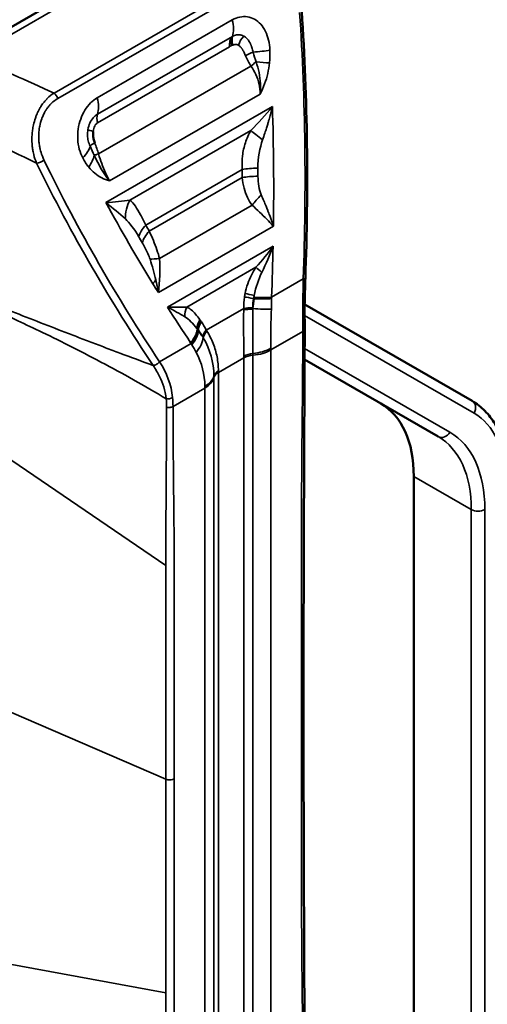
# Model space of a CAD drawing. Header units: millimetres. Extents: x 0 to 14369, y -869 to 2970.
# Tile 725 of 787: x 3824 to 3839, y 1809 to 1840. Entities that reach past the tile are written whole.
import ezdxf

# ---------------------------------------------------------------- set-up
doc = ezdxf.new("R2010")
doc.units = ezdxf.units.MM
doc.header["$LTSCALE"] = 10
doc.layers.add('Sichtbar (ISO)', color=7, linetype='Continuous', lineweight=50)
doc.layers.add('Sichtbar schmal (ISO)', color=7, linetype='Continuous', lineweight=35)

msp = doc.modelspace()

# ---------------------------------------------------------------- linework, layer by layer
at = {"layer": 'Sichtbar (ISO)'}
for p, q in [((3830.24, 1843.358), (3822.694, 1839.001)), ((3832.002, 1838.265), (3832.002, 1838.267)), ((3832.002, 1838.265), (3832.002, 1838.267)), ((3832.002, 1836.919), (3832.002, 1836.919)), ((3832.002, 1836.919), (3832.002, 1836.919)), ((3826.699, 1836.085), (3826.699, 1836.085)), ((3826.699, 1836.085), (3826.699, 1836.085)), ((3832.002, 1834.048), (3832.002, 1834.048)), ((3832.002, 1834.048), (3832.002, 1834.048)), ((3832.123, 1832.608), (3832.123, 1832.608)), ((3832.123, 1832.608), (3832.123, 1832.608)), ((3828.787, 1831.705), (3828.787, 1831.705)), ((3828.787, 1831.705), (3828.787, 1831.705)), ((3828.842, 1831.737), (3828.843, 1831.737)), ((3828.842, 1831.737), (3828.843, 1831.737)), ((3838.657, 1828.127), (3833.407, 1831.159)), ((3833.407, 1831.159), (3838.657, 1828.127)), ((3832.346, 1830.039), (3832.347, 1830.038)), ((3832.347, 1830.038), (3832.346, 1830.039)), ((3826.675, 1829.531), (3826.675, 1829.531)), ((3826.675, 1829.531), (3826.675, 1829.531)), ((3833.404, 1829.428), (3837.596, 1827.007)), ((3837.596, 1827.007), (3833.404, 1829.428)), ((3836.829, 1825.76), (3836.829, 1801.061)), ((3836.829, 1801.061), (3836.829, 1825.76))]:
    msp.add_line(p, q, dxfattribs=at)
msp.add_ellipse((3833.293, 1823.718), major_axis=(2.5, 4.33), ratio=0.57735, start_param=5.497787, end_param=6.283185, dxfattribs=at)
msp.add_ellipse((3833.293, 1823.718), major_axis=(2.5, 4.33), ratio=0.57735, start_param=5.497787, end_param=6.283185, dxfattribs=at)
for points in [[(3833.314, 1840.36), (3833.502, 1837.599), (3833.525, 1834.79), (3833.429, 1831.98)], [(3833.407, 1830.667), (3833.408, 1830.572), (3833.409, 1830.479), (3833.409, 1830.388)], [(3833.409, 1830.388), (3833.39, 1826.471), (3833.371, 1822.556), (3833.371, 1818.651)], [(3833.409, 1830.388), (3833.409, 1830.388), (3833.409, 1830.388), (3833.409, 1830.388)], [(3833.371, 1818.651), (3833.371, 1814.747), (3833.39, 1810.854), (3833.409, 1806.96)]]:
    msp.add_open_spline(points, degree=3, dxfattribs=at)
for points, knots in [([(3826.823, 1836.232), (3826.807, 1836.275), (3826.795, 1836.317), (3826.787, 1836.358), (3826.784, 1836.376), (3826.781, 1836.394), (3826.778, 1836.412), (3826.775, 1836.435), (3826.773, 1836.457), (3826.772, 1836.479), (3826.771, 1836.518), (3826.772, 1836.556), (3826.776, 1836.593)], [0, 0, 0, 0, 0.3333333, 0.3333333, 0.3333333, 0.479087, 0.479087, 0.479087, 0.6666667, 0.6666667, 0.6666667, 0.9999519, 0.9999519, 0.9999519, 0.9999519]), ([(3833.429, 1831.98), (3833.422, 1831.754), (3833.414, 1831.53), (3833.404, 1831.089), (3833.403, 1830.869), (3833.407, 1830.667)], [0, 0, 0, 0, 0.0682205, 0.0682205, 0.139307, 0.139307, 0.139307, 0.139307]), ([(3838.657, 1828.127), (3838.804, 1828.043), (3838.939, 1827.938), (3839.18, 1827.694), (3839.286, 1827.555), (3839.467, 1827.249), (3839.542, 1827.082), (3839.662, 1826.725), (3839.707, 1826.535), (3839.766, 1826.138), (3839.78, 1825.93), (3839.78, 1825.716)], [5.4977871, 5.4977871, 5.4977871, 5.4977871, 5.6548668, 5.6548668, 5.8119464, 5.8119464, 5.969026, 5.969026, 6.1261057, 6.1261057, 6.2831853, 6.2831853, 6.2831853, 6.2831853]), ([(3838.657, 1828.127), (3838.804, 1828.043), (3838.939, 1827.938), (3839.18, 1827.694), (3839.286, 1827.555), (3839.467, 1827.249), (3839.542, 1827.082), (3839.662, 1826.725), (3839.707, 1826.535), (3839.766, 1826.138), (3839.78, 1825.93), (3839.78, 1825.716)], [5.4977871, 5.4977871, 5.4977871, 5.4977871, 5.6548668, 5.6548668, 5.8119464, 5.8119464, 5.969026, 5.969026, 6.1261057, 6.1261057, 6.2831853, 6.2831853, 6.2831853, 6.2831853])]:
    msp.add_open_spline(points, degree=3, knots=knots, dxfattribs=at)
at = {"layer": 'Sichtbar schmal (ISO)'}
for p, q in [((3822.994, 1838.943), (3830.54, 1843.3)), ((3831.959, 1841.499), (3825.547, 1837.797)), ((3825.661, 1837.623), (3832.072, 1841.325)), ((3831.137, 1840.094), (3826.903, 1837.649)), ((3831.141, 1839.575), (3826.907, 1837.131)), ((3831.147, 1839.579), (3831.141, 1839.575)), ((3831.044, 1839.25), (3826.911, 1836.864)), ((3831.722, 1838.644), (3826.944, 1835.885)), ((3831.914, 1838.673), (3831.914, 1838.673)), ((3831.914, 1838.673), (3831.914, 1838.673)), ((3827.289, 1835.036), (3832.009, 1837.761)), ((3832.395, 1837.369), (3827.175, 1834.356)), ((3831.914, 1836.825), (3831.914, 1836.825)), ((3831.914, 1836.825), (3831.914, 1836.825)), ((3827.927, 1834.434), (3831.718, 1836.622)), ((3828.421, 1833.649), (3831.448, 1835.397)), ((3831.45, 1835.144), (3828.532, 1833.46)), ((3831.758, 1834.274), (3828.856, 1832.598)), ((3831.914, 1834.131), (3831.914, 1834.131)), ((3831.914, 1834.131), (3831.914, 1834.131)), ((3828.819, 1831.529), (3832.427, 1833.612)), ((3828.451, 1832.837), (3828.451, 1832.837)), ((3828.451, 1832.837), (3828.451, 1832.837)), ((3832.416, 1832.991), (3829.102, 1831.078)), ((3828.601, 1832.434), (3828.601, 1832.434)), ((3828.601, 1832.434), (3828.601, 1832.434)), ((3829.714, 1831.075), (3831.88, 1832.325)), ((3828.852, 1831.844), (3828.851, 1831.843)), ((3828.851, 1831.843), (3828.852, 1831.844)), ((3833.363, 1831.96), (3832.371, 1831.386)), ((3828.767, 1831.795), (3828.767, 1831.795)), ((3828.767, 1831.795), (3828.767, 1831.795)), ((3831.821, 1831.336), (3831.802, 1831.345)), ((3831.825, 1831.439), (3831.822, 1831.373)), ((3830.321, 1830.355), (3831.496, 1831.033)), ((3831.495, 1830.99), (3831.495, 1831.006)), ((3838.719, 1827.745), (3833.405, 1830.813)), ((3833.405, 1830.813), (3838.719, 1827.745)), ((3830.041, 1830.384), (3830.059, 1830.355)), ((3830.077, 1830.328), (3830.074, 1830.347)), ((3830.334, 1830.336), (3830.341, 1830.324)), ((3832.347, 1830.385), (3832.347, 1830.384)), ((3832.347, 1830.384), (3832.347, 1830.385)), ((3832.349, 1829.729), (3833.35, 1830.307)), ((3829.847, 1829.929), (3828.855, 1829.357)), ((3829.847, 1829.929), (3829.83, 1829.955)), ((3832.349, 1806.3), (3832.349, 1829.729)), ((3833.406, 1829.773), (3837.959, 1827.145)), ((3837.959, 1827.145), (3833.406, 1829.773)), ((3830.702, 1829.023), (3831.5, 1829.484)), ((3831.5, 1829.484), (3831.5, 1806.055)), ((3831.783, 1806.136), (3831.783, 1829.565)), ((3830.561, 1828.86), (3830.561, 1805.431)), ((3830.702, 1805.594), (3830.702, 1829.023)), ((3829.277, 1827.955), (3830.278, 1828.533)), ((3830.278, 1828.533), (3830.278, 1805.104)), ((3823.996, 1826.41), (3829.053, 1822.963)), ((3836.829, 1825.76), (3838.632, 1824.719)), ((3838.632, 1824.719), (3836.829, 1825.76)), ((3838.632, 1824.719), (3838.632, 1800.02)), ((3838.632, 1800.02), (3838.632, 1824.719)), ((3839.056, 1800.02), (3839.056, 1824.719)), ((3839.056, 1824.719), (3839.056, 1800.02)), ((3823.535, 1818.641), (3829.053, 1816.252)), ((3823.996, 1810.473), (3829.053, 1809.541))]:
    msp.add_line(p, q, dxfattribs=at)
for centre, major_axis, ratio, start_param, end_param in [((3830.468, 1840.214), (0.5, -0.866), 0.57735, 0.473838, 1.116979), ((3831.658, 1839.262), (-0.212, -0.453), 0.638876, 4.24929, 4.926404), ((3831.446, 1839.237), (0.25, -0.433), 0.57735, 3.732069, 4.279728), ((3831.131, 1839.282), (0.0663, 0.0311), 0.175017, 1.20853, 1.746408), ((3831.86, 1838.993), (0.462, 0.19), 0.222457, 1.634162, 2.198244), ((3832.004, 1838.728), (0.413, 0.283), 0.216522, 1.722308, 2.165018), ((3831.636, 1838.865), (-0.994, 0.105), 0.067269, 1.827293, 2.315163), ((3825.527, 1837.647), (-0.1, 0.173), 0.57735, 4.258572, 5.355878), ((3826.234, 1837.77), (-0.5, 0.866), 0.57735, 3.61543, 4.258572), ((3827.244, 1836.811), (-0.25, 0.433), 0.57735, 0.47384, 1.133082), ((3827.093, 1836.569), (-0.493, 0.083), 0.074775, 0.20466, 0.884688), ((3832.424, 1836.167), (-0.816, 0.578), 0.066891, 0.575226, 1.194385), ((3827.128, 1836.261), (-0.469, -0.173), 0.195819, 5.347805, 5.911884), ((3825.318, 1833.684), (0.721, -4.967), 0.416069, 1.968561, 2.04793), ((3825.78, 1835.878), (0.878, 0.479), 0.501764, 5.270271, 5.859271), ((3827.225, 1835.969), (-0.479, -0.144), 0.001417, 5.340856, 5.783564), ((3825.097, 1835.718), (0.18, 0.087), 0.477937, 3.914093, 5.294257), ((3825.964, 1835.591), (0.774, 0.633), 0.575549, 5.169381, 5.657251), ((3832.117, 1835.277), (-1, -0.008), 0.168646, 4.888566, 5.443377), ((3784.281, 1827.877), (11.224, 62.434), 0.733818, 4.959215, 4.96326), ((3784.381, 1827.859), (-11.317, -62.952), 0.733818, 1.817622, 1.821668), ((3832.118, 1835.024), (-1, -0.005), 0.165983, 4.889078, 5.443888), ((3828.633, 1833.979), (0.322, 0.947), 0.832262, 1.366045, 1.985207), ((3832.321, 1834.442), (-0.736, -0.676), 0.302836, 4.812715, 5.269501), ((3829.089, 1833.529), (0.864, 0.503), 0.514405, 2.114583, 2.669394), ((3829.2, 1833.339), (0.862, 0.507), 0.516196, 2.1125, 2.667311), ((3866.849, 1875.548), (-11.229, -62.435), 0.733872, 5.571514, 5.57556), ((3866.949, 1875.53), (11.322, 62.954), 0.733872, 2.429922, 2.433967), ((3829.065, 1832.678), (0.61, 0.077), 0.091787, 3.713275, 4.351119), ((3835.662, 1835.63), (2.65, 4.59), 0.57735, 2.598773, 2.598801), ((3835.662, 1835.63), (-2.65, -4.59), 0.57735, 5.740366, 5.740394), ((3832.233, 1832.097), (-0.403, 0.296), 0.093631, 0.576634, 1.210406), ((3831.862, 1831.279), (-0.489, 0.104), 0.106008, 4.857943, 5.518303), ((3831.884, 1831.372), (-0.484, 0.126), 0.100115, 4.862441, 5.539689), ((3831.701, 1831.468), (-0.999, 0.05), 0.127643, 1.697654, 2.313165), ((3831.703, 1831.506), (-0.999, 0.036), 0.129653, 1.695735, 2.308377), ((3756.458, 1853.846), (-73.987, 23.821), 0.037653, 3.301247, 3.344897), ((3830.067, 1830.847), (0.135, 0.482), 0.82826, 1.319921, 1.953609), ((3831.83, 1830.926), (-0.5, -0.001), 0.173352, 4.812698, 5.446897), ((3831.83, 1830.973), (0.5, 0.003), 0.167172, 1.67381, 2.302216), ((3830.47, 1830.553), (0.378, 0.327), 0.691016, 1.940548, 2.617465), ((3830.514, 1830.5), (0.387, 0.317), 0.662857, 1.974535, 2.634899), ((3834.602, 1834.511), (-2.35, -4.071), 0.57735, 6.052782, 6.052786), ((3834.6, 1834.509), (-2.349, -4.069), 0.57735, 6.052782, 6.052786), ((3833.207, 1830.663), (0.2, 0.004), 0.515334, 5.485765, 6.283185), ((3829.179, 1830.049), (0.833, 0.554), 0.539516, 5.224761, 5.837401), ((3829.197, 1830.022), (0.828, 0.56), 0.550007, 5.217553, 5.833059), ((3830.081, 1829.373), (0.324, -1.159), 0.341033, 2.204078, 2.46743), ((3830.656, 1830.295), (-0.431, -0.253), 0.515543, 5.254699, 5.886717), ((3830.676, 1830.26), (0.433, 0.25), 0.520714, 2.113807, 2.748005), ((3831.641, 1830.182), (-1, -0.011), 0.569872, 1.7064, 2.349901), ((3831.642, 1830.137), (1, 0), 0.57735, 4.854286, 5.497788), ((3828.601, 1831.892), (-2.65, 4.59), 0.57735, 3.926991, 3.939765), ((3823.288, 1827.978), (2.35, 4.07), 0.57735, 5.41436, 5.414381), ((3823.288, 1827.978), (-2.35, -4.07), 0.57735, 2.272768, 2.272789), ((3831.853, 1829.337), (-0.5, -0.005), 0.569911, 4.847982, 5.491485), ((3831.854, 1829.28), (0.5, 0), 0.57735, 1.712693, 2.356194), ((3827.965, 1831.525), (2.5, -4.33), 0.57735, 0.785398, 0.798179), ((3831.066, 1830.003), (-0.189, 1.909), 0.362297, 4.445319, 4.473942), ((3827.167, 1831.064), (-2.5, 4.33), 0.57735, 3.926991, 3.939688), ((3829.571, 1828.942), (1, 0), 0.57735, 5.497787, 6.141288), ((3831.056, 1828.819), (-0.5, 0), 0.57735, 5.497788, 6.141288), ((3829.72, 1829.611), (-0.34, 2.136), 0.360255, 4.296096, 4.322532), ((3826.53, 1830.697), (2.65, -4.59), 0.57735, 0.785398, 0.798157), ((3829.122, 1828.305), (0.199, 0.018), 0.561975, 4.379917, 5.448083), ((3824.867, 1828.663), (3.915, -1.987), 0.780445, 0.373084, 0.447732), ((3838.507, 1827.867), (0.15, 0.26), 0.816497, 4.712389, 6.283185), ((3838.507, 1827.867), (0.15, 0.26), 0.816497, 4.712389, 6.283185), ((3836.369, 1823.675), (2.35, 4.07), 0.57735, 5.497787, 6.283185), ((3836.369, 1823.675), (2.35, 4.07), 0.57735, 5.497787, 6.283185), ((3837.746, 1827.267), (-0.15, -0.26), 0.816497, 0, 1.570796), ((3837.746, 1827.267), (-0.15, -0.26), 0.816497, 0, 1.570796), ((3835.096, 1822.677), (2.5, 4.33), 0.57735, 5.497787, 6.283185), ((3835.096, 1822.677), (2.5, 4.33), 0.57735, 5.497787, 6.283185), ((3835.309, 1822.555), (2.65, 4.59), 0.57735, 5.497787, 6.283185), ((3835.309, 1822.555), (2.65, 4.59), 0.57735, 5.497787, 6.283185), ((3838.844, 1824.841), (0.3, 0), 0.57735, 3.926991, 5.497787), ((3838.844, 1824.841), (-0.3, 0), 0.57735, 0.785398, 2.356194)]:
    msp.add_ellipse(centre, major_axis=major_axis, ratio=ratio, start_param=start_param, end_param=end_param, dxfattribs=at)
for points, knots in [([(3831.137, 1840.094), (3831.215, 1840.139), (3831.293, 1840.168), (3831.373, 1840.184), (3831.453, 1840.2), (3831.534, 1840.202), (3831.611, 1840.19), (3831.689, 1840.177), (3831.764, 1840.152), (3831.834, 1840.112), (3831.905, 1840.073), (3831.97, 1840.019), (3832.028, 1839.955), (3832.085, 1839.89), (3832.136, 1839.814), (3832.177, 1839.73), (3832.218, 1839.645), (3832.251, 1839.551), (3832.274, 1839.453), (3832.297, 1839.355), (3832.311, 1839.253), (3832.314, 1839.144)], [0, 0, 0, 0, 0.142857, 0.142857, 0.142857, 0.285714, 0.285714, 0.285714, 0.428571, 0.428571, 0.428571, 0.571429, 0.571429, 0.571429, 0.714286, 0.714286, 0.714286, 0.857143, 0.857143, 0.857143, 1, 1, 1, 1]), ([(3831.099, 1839.517), (3831.103, 1839.523), (3831.107, 1839.53), (3831.111, 1839.536), (3831.116, 1839.542), (3831.12, 1839.549), (3831.125, 1839.555), (3831.13, 1839.562), (3831.136, 1839.569), (3831.141, 1839.575)], [0, 0, 0, 0, 0.3333333, 0.3333333, 0.3333333, 0.6666667, 0.6666667, 0.6666667, 0.9999998, 0.9999998, 0.9999998, 0.9999998]), ([(3831.147, 1839.579), (3831.143, 1839.567), (3831.14, 1839.554), (3831.137, 1839.541), (3831.136, 1839.536), (3831.135, 1839.531), (3831.134, 1839.526), (3831.131, 1839.508), (3831.129, 1839.489), (3831.129, 1839.469), (3831.128, 1839.453), (3831.129, 1839.437), (3831.13, 1839.421), (3831.13, 1839.411), (3831.132, 1839.401), (3831.133, 1839.39), (3831.137, 1839.364), (3831.143, 1839.337), (3831.148, 1839.31), (3831.149, 1839.308), (3831.149, 1839.306), (3831.15, 1839.304)], [0, 0, 0, 0, 0.1561522, 0.1561522, 0.1561522, 0.2165182, 0.2165182, 0.2165182, 0.4302938, 0.4302938, 0.4302938, 0.5974754, 0.5974754, 0.5974754, 0.7044354, 0.7044354, 0.7044354, 0.978577, 0.978577, 0.978577, 0.9999999, 0.9999999, 0.9999999, 0.9999999]), ([(3831.789, 1839.083), (3831.784, 1839.109), (3831.779, 1839.133), (3831.774, 1839.156), (3831.767, 1839.181), (3831.761, 1839.204), (3831.753, 1839.227), (3831.745, 1839.251), (3831.736, 1839.274), (3831.727, 1839.296), (3831.726, 1839.298), (3831.725, 1839.301), (3831.723, 1839.304), (3831.72, 1839.313), (3831.716, 1839.321), (3831.712, 1839.329), (3831.707, 1839.34), (3831.702, 1839.351), (3831.696, 1839.362), (3831.69, 1839.373), (3831.684, 1839.384), (3831.678, 1839.395), (3831.671, 1839.406), (3831.665, 1839.417), (3831.658, 1839.428), (3831.647, 1839.445), (3831.635, 1839.461), (3831.623, 1839.476), (3831.619, 1839.481), (3831.615, 1839.486), (3831.611, 1839.491), (3831.594, 1839.511), (3831.575, 1839.529), (3831.556, 1839.545), (3831.553, 1839.547), (3831.55, 1839.55), (3831.547, 1839.552), (3831.53, 1839.566), (3831.512, 1839.577), (3831.494, 1839.585)], [0, 0, 0, 0, 0.1011416, 0.1011416, 0.1011416, 0.2072582, 0.2072582, 0.2072582, 0.3186577, 0.3186577, 0.3186577, 0.3333333, 0.3333333, 0.3333333, 0.3765986, 0.3765986, 0.3765986, 0.4366156, 0.4366156, 0.4366156, 0.4988497, 0.4988497, 0.4988497, 0.5634222, 0.5634222, 0.5634222, 0.6666667, 0.6666667, 0.6666667, 0.6999103, 0.6999103, 0.6999103, 0.8444229, 0.8444229, 0.8444229, 0.867084, 0.867084, 0.867084, 0.9999999, 0.9999999, 0.9999999, 0.9999999]), ([(3831.044, 1839.25), (3831.045, 1839.285), (3831.047, 1839.318), (3831.05, 1839.349), (3831.053, 1839.379), (3831.056, 1839.407), (3831.064, 1839.435), (3831.072, 1839.463), (3831.084, 1839.49), (3831.099, 1839.517)], [0, 0, 0, 0, 0.3333333, 0.3333333, 0.3333333, 0.6666667, 0.6666667, 0.6666667, 0.9999967, 0.9999967, 0.9999967, 0.9999967]), ([(3831.555, 1838.964), (3831.547, 1838.982), (3831.54, 1838.999), (3831.533, 1839.016), (3831.525, 1839.033), (3831.517, 1839.05), (3831.509, 1839.066), (3831.502, 1839.081), (3831.495, 1839.095), (3831.487, 1839.109), (3831.486, 1839.11), (3831.485, 1839.112), (3831.484, 1839.114), (3831.48, 1839.122), (3831.475, 1839.13), (3831.471, 1839.137), (3831.466, 1839.145), (3831.462, 1839.153), (3831.457, 1839.16), (3831.452, 1839.167), (3831.448, 1839.175), (3831.443, 1839.182), (3831.438, 1839.189), (3831.433, 1839.196), (3831.428, 1839.202), (3831.423, 1839.21), (3831.417, 1839.217), (3831.412, 1839.224), (3831.407, 1839.23), (3831.402, 1839.235), (3831.398, 1839.24), (3831.387, 1839.252), (3831.376, 1839.263), (3831.365, 1839.272), (3831.354, 1839.282), (3831.342, 1839.291), (3831.33, 1839.298)], [0, 0, 0, 0, 0.112253, 0.112253, 0.112253, 0.228456, 0.228456, 0.228456, 0.333333, 0.333333, 0.333333, 0.347657, 0.347657, 0.347657, 0.408196, 0.408196, 0.408196, 0.469536, 0.469536, 0.469536, 0.531842, 0.531842, 0.531842, 0.595302, 0.595302, 0.595302, 0.666667, 0.666667, 0.666667, 0.726436, 0.726436, 0.726436, 0.862209, 0.862209, 0.862209, 1, 1, 1, 1]), ([(3825.547, 1837.797), (3825.473, 1837.751), (3825.401, 1837.692), (3825.332, 1837.624), (3825.327, 1837.618), (3825.321, 1837.612), (3825.316, 1837.607), (3825.288, 1837.577), (3825.26, 1837.546), (3825.234, 1837.514), (3825.203, 1837.475), (3825.173, 1837.434), (3825.145, 1837.39), (3825.135, 1837.374), (3825.125, 1837.358), (3825.115, 1837.342), (3825.098, 1837.314), (3825.082, 1837.284), (3825.066, 1837.254), (3825.042, 1837.207), (3825.019, 1837.158), (3824.999, 1837.107), (3824.985, 1837.075), (3824.973, 1837.043), (3824.962, 1837.01), (3824.938, 1836.941), (3824.917, 1836.87), (3824.901, 1836.797), (3824.889, 1836.743), (3824.879, 1836.689), (3824.871, 1836.634), (3824.864, 1836.581), (3824.858, 1836.527), (3824.855, 1836.474), (3824.852, 1836.42), (3824.851, 1836.366), (3824.851, 1836.316), (3824.851, 1836.297), (3824.852, 1836.279), (3824.853, 1836.26), (3824.854, 1836.226), (3824.856, 1836.193), (3824.859, 1836.161), (3824.863, 1836.11), (3824.87, 1836.061), (3824.879, 1836.009), (3824.882, 1835.99), (3824.886, 1835.97), (3824.89, 1835.949), (3824.895, 1835.922), (3824.902, 1835.893), (3824.909, 1835.864), (3824.93, 1835.778), (3824.959, 1835.686), (3824.998, 1835.595)], [0, 0, 0, 0, 0.131951, 0.131951, 0.131951, 0.142857, 0.142857, 0.142857, 0.197533, 0.197533, 0.197533, 0.262446, 0.262446, 0.262446, 0.285714, 0.285714, 0.285714, 0.326328, 0.326328, 0.326328, 0.389027, 0.389027, 0.389027, 0.428571, 0.428571, 0.428571, 0.510835, 0.510835, 0.510835, 0.571429, 0.571429, 0.571429, 0.629943, 0.629943, 0.629943, 0.69105, 0.69105, 0.69105, 0.714286, 0.714286, 0.714286, 0.759038, 0.759038, 0.759038, 0.830162, 0.830162, 0.830162, 0.857143, 0.857143, 0.857143, 0.893243, 0.893243, 0.893243, 1, 1, 1, 1]), ([(3825.231, 1835.694), (3825.193, 1835.773), (3825.162, 1835.853), (3825.138, 1835.934), (3825.129, 1835.963), (3825.121, 1835.993), (3825.114, 1836.022), (3825.111, 1836.036), (3825.108, 1836.049), (3825.105, 1836.063), (3825.095, 1836.107), (3825.088, 1836.152), (3825.081, 1836.197), (3825.075, 1836.243), (3825.071, 1836.289), (3825.068, 1836.335), (3825.068, 1836.342), (3825.068, 1836.349), (3825.067, 1836.355), (3825.066, 1836.395), (3825.065, 1836.435), (3825.066, 1836.474), (3825.068, 1836.522), (3825.071, 1836.569), (3825.076, 1836.616), (3825.078, 1836.639), (3825.081, 1836.661), (3825.084, 1836.683), (3825.088, 1836.708), (3825.092, 1836.733), (3825.097, 1836.758), (3825.113, 1836.837), (3825.133, 1836.912), (3825.159, 1836.985), (3825.165, 1837), (3825.17, 1837.015), (3825.176, 1837.029), (3825.193, 1837.073), (3825.213, 1837.116), (3825.234, 1837.157), (3825.25, 1837.189), (3825.268, 1837.22), (3825.286, 1837.25), (3825.292, 1837.258), (3825.297, 1837.267), (3825.302, 1837.275), (3825.327, 1837.312), (3825.353, 1837.348), (3825.381, 1837.382), (3825.405, 1837.411), (3825.431, 1837.439), (3825.457, 1837.466), (3825.46, 1837.469), (3825.464, 1837.473), (3825.468, 1837.476), (3825.527, 1837.534), (3825.591, 1837.583), (3825.661, 1837.623)], [0, 0, 0, 0, 0.104609, 0.104609, 0.104609, 0.142857, 0.142857, 0.142857, 0.16017, 0.16017, 0.16017, 0.217758, 0.217758, 0.217758, 0.276811, 0.276811, 0.276811, 0.285714, 0.285714, 0.285714, 0.336998, 0.336998, 0.336998, 0.398921, 0.398921, 0.398921, 0.428571, 0.428571, 0.428571, 0.462715, 0.462715, 0.462715, 0.571429, 0.571429, 0.571429, 0.593906, 0.593906, 0.593906, 0.661301, 0.661301, 0.661301, 0.714286, 0.714286, 0.714286, 0.729076, 0.729076, 0.729076, 0.796925, 0.796925, 0.796925, 0.857143, 0.857143, 0.857143, 0.865152, 0.865152, 0.865152, 1, 1, 1, 1]), ([(3826.907, 1837.131), (3826.861, 1837.103), (3826.773, 1837.032), (3826.663, 1836.862), (3826.62, 1836.72), (3826.608, 1836.644)], [0, 0, 0, 0, 0.3333333, 0.6666667, 0.9999994, 0.9999994, 0.9999994, 0.9999994]), ([(3832.395, 1837.369), (3832.394, 1837.365), (3832.393, 1837.361), (3832.392, 1837.357), (3832.391, 1837.353), (3832.39, 1837.349), (3832.389, 1837.345), (3832.385, 1837.327), (3832.381, 1837.309), (3832.376, 1837.292), (3832.371, 1837.271), (3832.366, 1837.251), (3832.361, 1837.231), (3832.355, 1837.208), (3832.349, 1837.185), (3832.343, 1837.162), (3832.337, 1837.138), (3832.33, 1837.113), (3832.323, 1837.088), (3832.316, 1837.061), (3832.309, 1837.035), (3832.301, 1837.008), (3832.293, 1836.978), (3832.285, 1836.949), (3832.277, 1836.92), (3832.267, 1836.886), (3832.257, 1836.852), (3832.247, 1836.819), (3832.235, 1836.778), (3832.222, 1836.737), (3832.21, 1836.696), (3832.193, 1836.643), (3832.176, 1836.589), (3832.158, 1836.536), (3832.136, 1836.467), (3832.112, 1836.397), (3832.088, 1836.329)], [0, 0, 0, 0, 0.011738, 0.011738, 0.011738, 0.023476, 0.023476, 0.023476, 0.07333, 0.07333, 0.07333, 0.13102, 0.13102, 0.13102, 0.195936, 0.195936, 0.195936, 0.266596, 0.266596, 0.266596, 0.34314, 0.34314, 0.34314, 0.427341, 0.427341, 0.427341, 0.524047, 0.524047, 0.524047, 0.642209, 0.642209, 0.642209, 0.797511, 0.797511, 0.797511, 1, 1, 1, 1]), ([(3826.776, 1836.593), (3826.779, 1836.626), (3826.784, 1836.656), (3826.792, 1836.684), (3826.8, 1836.712), (3826.81, 1836.738), (3826.821, 1836.761), (3826.833, 1836.785), (3826.848, 1836.807), (3826.863, 1836.824), (3826.878, 1836.841), (3826.894, 1836.855), (3826.911, 1836.864)], [0, 0, 0, 0, 0.25, 0.25, 0.25, 0.5, 0.5, 0.5, 0.75, 0.75, 0.75, 1, 1, 1, 1]), ([(3831.448, 1835.397), (3831.436, 1835.54), (3831.443, 1835.823), (3831.536, 1836.241), (3831.649, 1836.498), (3831.718, 1836.622)], [0.0000004, 0.0000004, 0.0000004, 0.0000004, 0.3333333, 0.6666667, 1, 1, 1, 1]), ([(3827.289, 1835.036), (3827.202, 1835.06), (3827.12, 1835.092), (3827.042, 1835.133), (3826.963, 1835.174), (3826.889, 1835.224), (3826.821, 1835.28), (3826.752, 1835.337), (3826.69, 1835.4), (3826.633, 1835.47)], [0, 0, 0, 0, 0.333333, 0.333333, 0.333333, 0.666667, 0.666667, 0.666667, 1, 1, 1, 1]), ([(3827.927, 1834.434), (3827.987, 1834.383), (3828.097, 1834.256), (3828.258, 1833.985), (3828.366, 1833.768), (3828.421, 1833.649)], [0, 0, 0, 0, 0.3333333, 0.6666667, 0.9999996, 0.9999996, 0.9999996, 0.9999996]), ([(3832.044, 1834.597), (3832.071, 1834.534), (3832.099, 1834.472), (3832.125, 1834.41), (3832.149, 1834.354), (3832.173, 1834.297), (3832.196, 1834.24), (3832.213, 1834.199), (3832.229, 1834.157), (3832.246, 1834.115), (3832.258, 1834.084), (3832.27, 1834.053), (3832.282, 1834.022), (3832.291, 1833.998), (3832.3, 1833.973), (3832.309, 1833.949), (3832.317, 1833.928), (3832.325, 1833.907), (3832.332, 1833.886), (3832.339, 1833.867), (3832.346, 1833.849), (3832.352, 1833.83), (3832.358, 1833.813), (3832.364, 1833.796), (3832.37, 1833.779), (3832.376, 1833.763), (3832.381, 1833.748), (3832.387, 1833.732), (3832.392, 1833.717), (3832.397, 1833.703), (3832.401, 1833.689), (3832.406, 1833.676), (3832.41, 1833.663), (3832.414, 1833.651), (3832.417, 1833.641), (3832.421, 1833.631), (3832.424, 1833.621), (3832.425, 1833.618), (3832.426, 1833.615), (3832.427, 1833.612)], [0, 0, 0, 0, 0.188287, 0.188287, 0.188287, 0.360713, 0.360713, 0.360713, 0.48777, 0.48777, 0.48777, 0.58268, 0.58268, 0.58268, 0.657648, 0.657648, 0.657648, 0.721376, 0.721376, 0.721376, 0.778095, 0.778095, 0.778095, 0.830149, 0.830149, 0.830149, 0.878282, 0.878282, 0.878282, 0.922247, 0.922247, 0.922247, 0.960697, 0.960697, 0.960697, 0.990988, 0.990988, 0.990988, 1, 1, 1, 1]), ([(3832.427, 1833.612), (3832.425, 1833.617), (3832.421, 1833.618), (3832.418, 1833.622), (3832.415, 1833.625), (3832.412, 1833.628), (3832.41, 1833.631), (3832.349, 1833.699), (3832.285, 1833.767), (3832.219, 1833.834), (3832.147, 1833.908), (3832.071, 1833.982), (3831.994, 1834.056), (3831.917, 1834.129), (3831.838, 1834.202), (3831.758, 1834.274)], [0, 0, 0, 0, 0.014404, 0.014404, 0.014404, 0.028807, 0.028807, 0.028807, 0.333333, 0.333333, 0.333333, 0.666667, 0.666667, 0.666667, 1, 1, 1, 1]), ([(3828.532, 1833.46), (3828.577, 1833.361), (3828.664, 1833.165), (3828.776, 1832.872), (3828.833, 1832.688), (3828.856, 1832.598)], [0, 0, 0, 0, 0.3333333, 0.6666667, 0.999828, 0.999828, 0.999828, 0.999828]), ([(3828.556, 1832.583), (3828.537, 1832.64), (3828.493, 1832.753), (3828.41, 1832.923), (3828.347, 1833.036), (3828.314, 1833.092)], [0, 0, 0, 0, 0.3333333, 0.6666667, 0.9999986, 0.9999986, 0.9999986, 0.9999986]), ([(3828.735, 1831.927), (3828.739, 1831.914), (3828.741, 1831.906), (3828.744, 1831.897), (3828.746, 1831.887), (3828.748, 1831.878), (3828.75, 1831.869), (3828.753, 1831.86), (3828.755, 1831.85), (3828.757, 1831.841), (3828.759, 1831.832), (3828.761, 1831.823), (3828.763, 1831.814), (3828.765, 1831.805), (3828.767, 1831.796), (3828.769, 1831.787), (3828.771, 1831.778), (3828.773, 1831.769), (3828.775, 1831.76), (3828.777, 1831.751), (3828.779, 1831.742), (3828.781, 1831.734), (3828.783, 1831.725), (3828.784, 1831.716), (3828.786, 1831.708), (3828.788, 1831.7), (3828.79, 1831.691), (3828.791, 1831.683), (3828.793, 1831.675), (3828.795, 1831.667), (3828.796, 1831.659), (3828.798, 1831.652), (3828.799, 1831.644), (3828.8, 1831.637), (3828.802, 1831.629), (3828.803, 1831.622), (3828.805, 1831.615), (3828.806, 1831.608), (3828.807, 1831.601), (3828.808, 1831.595), (3828.809, 1831.588), (3828.811, 1831.582), (3828.812, 1831.576), (3828.813, 1831.57), (3828.814, 1831.564), (3828.815, 1831.559), (3828.815, 1831.553), (3828.816, 1831.548), (3828.817, 1831.543), (3828.818, 1831.538), (3828.819, 1831.534), (3828.819, 1831.529)], [0, 0, 0, 0, 0.0588235, 0.0588235, 0.0588235, 0.1176471, 0.1176471, 0.1176471, 0.1764706, 0.1764706, 0.1764706, 0.2352941, 0.2352941, 0.2352941, 0.2941176, 0.2941176, 0.2941176, 0.3529412, 0.3529412, 0.3529412, 0.4117647, 0.4117647, 0.4117647, 0.4705882, 0.4705882, 0.4705882, 0.5294118, 0.5294118, 0.5294118, 0.5882353, 0.5882353, 0.5882353, 0.6470588, 0.6470588, 0.6470588, 0.7058824, 0.7058824, 0.7058824, 0.7647059, 0.7647059, 0.7647059, 0.8235294, 0.8235294, 0.8235294, 0.8823529, 0.8823529, 0.8823529, 0.9411765, 0.9411765, 0.9411765, 0.9990254, 0.9990254, 0.9990254, 0.9990254]), ([(3833.363, 1831.96), (3833.392, 1831.962), (3833.416, 1831.969), (3833.425, 1831.974), (3833.428, 1831.976), (3833.429, 1831.978), (3833.429, 1831.98)], [0, 0, 0, 0, 0.5, 0.5, 0.5, 0.6647959, 0.6647959, 0.6647959, 0.6647959]), ([(3822.239, 1831.711), (3822.825, 1831.483), (3823.41, 1831.253), (3823.997, 1831.024), (3824.597, 1830.789), (3825.198, 1830.555), (3825.8, 1830.322), (3825.95, 1830.263), (3826.101, 1830.205), (3826.252, 1830.147), (3826.403, 1830.089), (3826.554, 1830.031), (3826.705, 1829.974), (3826.856, 1829.916), (3827.007, 1829.859), (3827.158, 1829.801), (3827.31, 1829.744), (3827.461, 1829.687), (3827.613, 1829.63), (3827.959, 1829.5), (3828.306, 1829.37), (3828.653, 1829.242)], [0, 0, 0, 0, 0.275282, 0.275282, 0.275282, 0.557214, 0.557214, 0.557214, 0.627697, 0.627697, 0.627697, 0.69818, 0.69818, 0.69818, 0.768663, 0.768663, 0.768663, 0.839146, 0.839146, 0.839146, 1, 1, 1, 1]), ([(3831.78, 1831.013), (3831.776, 1830.854), (3831.775, 1830.695), (3831.776, 1830.537), (3831.776, 1830.379), (3831.776, 1830.222), (3831.778, 1830.068), (3831.779, 1829.914), (3831.782, 1829.764), (3831.783, 1829.619)], [0, 0, 0, 0, 0.333333, 0.333333, 0.333333, 0.666667, 0.666667, 0.666667, 1, 1, 1, 1]), ([(3832.363, 1831.013), (3832.285, 1831.009), (3832.193, 1831.008), (3832.094, 1831.01), (3831.994, 1831.012), (3831.887, 1831.019), (3831.781, 1831.027)], [0, 0, 0, 0, 0.5, 0.5, 0.5, 1, 1, 1, 1]), ([(3830.041, 1830.385), (3830.041, 1830.414), (3830.044, 1830.445), (3830.051, 1830.476), (3830.058, 1830.507), (3830.069, 1830.538), (3830.083, 1830.569), (3830.097, 1830.6), (3830.114, 1830.631), (3830.134, 1830.661)], [0, 0, 0, 0, 0.333333, 0.333333, 0.333333, 0.666667, 0.666667, 0.666667, 1, 1, 1, 1]), ([(3829.83, 1829.955), (3829.869, 1830.003), (3829.904, 1830.052), (3829.934, 1830.1), (3829.963, 1830.148), (3829.987, 1830.196), (3830.005, 1830.244), (3830.024, 1830.292), (3830.036, 1830.341), (3830.041, 1830.385)], [0, 0, 0, 0, 0.3333333, 0.3333333, 0.3333333, 0.6666667, 0.6666667, 0.6666667, 0.9999485, 0.9999485, 0.9999485, 0.9999485]), ([(3833.312, 1818.57), (3833.312, 1819.547), (3833.312, 1821.011), (3833.312, 1822.72), (3833.312, 1823.696), (3833.312, 1824.428), (3833.312, 1825.038), (3833.312, 1825.526), (3833.314, 1825.893), (3833.316, 1826.261), (3833.321, 1826.751), (3833.326, 1827.243), (3833.331, 1827.734), (3833.336, 1828.224), (3833.343, 1829.083), (3833.348, 1829.818), (3833.35, 1830.307)], [0, 0, 0, 0, 0.25, 0.375, 0.4375, 0.5, 0.5625, 0.59375, 0.625, 0.65625, 0.6875, 0.75, 0.78125, 0.8125, 0.875, 1, 1, 1, 1]), ([(3833.35, 1830.307), (3833.374, 1830.321), (3833.402, 1830.348), (3833.409, 1830.378), (3833.409, 1830.388)], [0, 0, 0, 0, 0.5, 0.7206639, 0.7206639, 0.7206639, 0.7206639]), ([(3830.005, 1829.652), (3830.068, 1829.728), (3830.12, 1829.811), (3830.157, 1829.892), (3830.194, 1829.973), (3830.215, 1830.054), (3830.22, 1830.127)], [0, 0, 0, 0, 0.5, 0.5, 0.5, 1, 1, 1, 1]), ([(3830.207, 1830.148), (3830.209, 1830.145), (3830.211, 1830.141), (3830.213, 1830.137), (3830.216, 1830.133), (3830.218, 1830.13), (3830.22, 1830.127)], [0, 0, 0, 0, 0.5, 0.5, 0.5, 1, 1, 1, 1]), ([(3828.855, 1829.357), (3828.832, 1829.33), (3828.799, 1829.3), (3828.763, 1829.279), (3828.726, 1829.258), (3828.685, 1829.246), (3828.653, 1829.242)], [0, 0, 0, 0, 0.5, 0.5, 0.5, 1, 1, 1, 1]), ([(3829.067, 1828.194), (3829.05, 1828.328), (3829.022, 1828.455), (3828.988, 1828.57), (3828.953, 1828.684), (3828.911, 1828.786), (3828.856, 1828.897), (3828.802, 1829.007), (3828.734, 1829.126), (3828.653, 1829.242)], [0, 0, 0, 0, 0.333333, 0.333333, 0.333333, 0.666667, 0.666667, 0.666667, 1, 1, 1, 1]), ([(3830.278, 1828.589), (3830.351, 1828.631), (3830.416, 1828.682), (3830.464, 1828.737), (3830.513, 1828.793), (3830.545, 1828.853), (3830.561, 1828.913)], [0.0000006, 0.0000006, 0.0000006, 0.0000006, 0.5, 0.5, 0.5, 1, 1, 1, 1]), ([(3829.053, 1822.963), (3829.053, 1823.044), (3829.053, 1823.247), (3829.054, 1823.571), (3829.054, 1823.934), (3829.056, 1824.416), (3829.058, 1824.898), (3829.062, 1825.381), (3829.065, 1825.864), (3829.071, 1826.711), (3829.075, 1827.439), (3829.077, 1827.925)], [0, 0, 0, 0, 0.0488463, 0.122012, 0.1951776, 0.2683433, 0.4146746, 0.4878403, 0.561006, 0.7073373, 1, 1, 1, 1]), ([(3829.277, 1827.955), (3829.279, 1827.468), (3829.283, 1826.739), (3829.291, 1825.889), (3829.295, 1825.403), (3829.3, 1824.918), (3829.306, 1824.433), (3829.311, 1823.948), (3829.313, 1823.583), (3829.314, 1823.218), (3829.315, 1822.73), (3829.314, 1822.12), (3829.315, 1821.388), (3829.314, 1820.411), (3829.314, 1818.703), (3829.315, 1817.239), (3829.315, 1816.262)], [0, 0, 0, 0, 0.125, 0.1875, 0.21875, 0.25, 0.3125, 0.34375, 0.375, 0.40625, 0.4375, 0.5, 0.5625, 0.625, 0.75, 1, 1, 1, 1]), ([(3829.053, 1822.963), (3829.053, 1822.96), (3829.053, 1822.956), (3829.053, 1822.953), (3829.053, 1822.916), (3829.053, 1822.879), (3829.053, 1822.841), (3829.053, 1822.597), (3829.053, 1822.353), (3829.054, 1822.109), (3829.054, 1821.865), (3829.054, 1821.621), (3829.054, 1821.377), (3829.053, 1821.133), (3829.053, 1820.889), (3829.053, 1820.645), (3829.053, 1820.298), (3829.053, 1819.951), (3829.053, 1819.605), (3829.053, 1819.463), (3829.053, 1819.322), (3829.053, 1819.18), (3829.053, 1818.204), (3829.053, 1817.228), (3829.053, 1816.252)], [0, 0, 0, 0, 0.001431, 0.001431, 0.001431, 0.018131, 0.018131, 0.018131, 0.127228, 0.127228, 0.127228, 0.236324, 0.236324, 0.236324, 0.345421, 0.345421, 0.345421, 0.500423, 0.500423, 0.500423, 0.563614, 0.563614, 0.563614, 1, 1, 1, 1]), ([(3833.312, 1818.57), (3833.343, 1818.588), (3833.367, 1818.616), (3833.37, 1818.644), (3833.37, 1818.646), (3833.371, 1818.649), (3833.371, 1818.651)], [0, 0, 0, 0, 0.4997886, 0.4997886, 0.4997886, 0.5438306, 0.5438306, 0.5438306, 0.5438306]), ([(3833.35, 1806.878), (3833.348, 1807.365), (3833.343, 1808.094), (3833.336, 1808.944), (3833.331, 1809.429), (3833.326, 1809.915), (3833.321, 1810.399), (3833.316, 1810.885), (3833.314, 1811.25), (3833.312, 1811.615), (3833.312, 1812.103), (3833.312, 1812.713), (3833.312, 1813.445), (3833.312, 1814.421), (3833.312, 1816.13), (3833.312, 1817.594), (3833.312, 1818.57)], [0, 0, 0, 0, 0.125, 0.1875, 0.21875, 0.25, 0.3125, 0.34375, 0.375, 0.40625, 0.4375, 0.5, 0.5625, 0.625, 0.75, 1, 1, 1, 1]), ([(3829.053, 1816.252), (3829.088, 1816.237), (3829.139, 1816.227), (3829.187, 1816.229), (3829.236, 1816.231), (3829.284, 1816.245), (3829.315, 1816.262)], [0, 0, 0, 0, 0.500078, 0.500078, 0.500078, 1, 1, 1, 1]), ([(3829.053, 1809.541), (3829.053, 1809.544), (3829.053, 1809.547), (3829.053, 1809.55), (3829.053, 1809.588), (3829.053, 1809.625), (3829.053, 1809.662), (3829.054, 1809.906), (3829.054, 1810.15), (3829.054, 1810.394), (3829.054, 1810.638), (3829.054, 1810.882), (3829.054, 1811.126), (3829.054, 1811.159), (3829.054, 1811.192), (3829.054, 1811.225), (3829.054, 1811.436), (3829.054, 1811.647), (3829.054, 1811.859), (3829.054, 1812.205), (3829.054, 1812.552), (3829.054, 1812.899), (3829.054, 1813.04), (3829.054, 1813.182), (3829.054, 1813.323), (3829.054, 1814.299), (3829.053, 1815.275), (3829.053, 1816.252)], [0, 0, 0, 0, 0.001437, 0.001437, 0.001437, 0.018149, 0.018149, 0.018149, 0.127244, 0.127244, 0.127244, 0.236338, 0.236338, 0.236338, 0.250966, 0.250966, 0.250966, 0.345433, 0.345433, 0.345433, 0.500434, 0.500434, 0.500434, 0.563622, 0.563622, 0.563622, 1, 1, 1, 1]), ([(3829.315, 1816.262), (3829.315, 1815.286), (3829.314, 1813.822), (3829.314, 1812.113), (3829.315, 1811.137), (3829.314, 1810.405), (3829.315, 1809.795), (3829.314, 1809.307), (3829.313, 1808.94), (3829.311, 1808.572), (3829.306, 1808.082), (3829.3, 1807.59), (3829.295, 1807.099), (3829.291, 1806.608), (3829.283, 1805.75), (3829.279, 1805.015), (3829.277, 1804.526)], [0, 0, 0, 0, 0.25, 0.375, 0.4375, 0.5, 0.5625, 0.59375, 0.625, 0.65625, 0.6875, 0.75, 0.78125, 0.8125, 0.875, 1, 1, 1, 1]), ([(3829.077, 1804.498), (3829.077, 1804.607), (3829.076, 1804.715), (3829.076, 1804.824), (3829.075, 1804.945), (3829.074, 1805.065), (3829.074, 1805.186), (3829.073, 1805.307), (3829.072, 1805.427), (3829.071, 1805.548), (3829.071, 1805.669), (3829.07, 1805.789), (3829.069, 1805.91), (3829.069, 1805.931), (3829.069, 1805.951), (3829.069, 1805.972), (3829.068, 1806.072), (3829.068, 1806.172), (3829.067, 1806.273), (3829.066, 1806.393), (3829.065, 1806.514), (3829.064, 1806.635), (3829.064, 1806.66), (3829.064, 1806.686), (3829.064, 1806.711), (3829.063, 1806.834), (3829.062, 1806.957), (3829.061, 1807.081), (3829.061, 1807.174), (3829.06, 1807.267), (3829.06, 1807.361), (3829.059, 1807.391), (3829.059, 1807.421), (3829.059, 1807.451), (3829.058, 1807.663), (3829.057, 1807.876), (3829.056, 1808.088), (3829.056, 1808.122), (3829.056, 1808.157), (3829.055, 1808.192), (3829.055, 1808.315), (3829.054, 1808.438), (3829.054, 1808.561), (3829.054, 1808.646), (3829.054, 1808.731), (3829.054, 1808.815), (3829.054, 1808.853), (3829.053, 1808.891), (3829.053, 1808.929), (3829.053, 1809.052), (3829.053, 1809.174), (3829.053, 1809.296), (3829.053, 1809.378), (3829.053, 1809.459), (3829.053, 1809.541)], [0, 0, 0, 0, 0.064883, 0.064883, 0.064883, 0.136772, 0.136772, 0.136772, 0.20863, 0.20863, 0.20863, 0.280457, 0.280457, 0.280457, 0.29267, 0.29267, 0.29267, 0.352262, 0.352262, 0.352262, 0.424059, 0.424059, 0.424059, 0.439005, 0.439005, 0.439005, 0.512172, 0.512172, 0.512172, 0.567602, 0.567602, 0.567602, 0.58534, 0.58534, 0.58534, 0.711163, 0.711163, 0.711163, 0.731675, 0.731675, 0.731675, 0.804842, 0.804842, 0.804842, 0.855289, 0.855289, 0.855289, 0.87801, 0.87801, 0.87801, 0.951177, 0.951177, 0.951177, 1, 1, 1, 1])]:
    msp.add_open_spline(points, degree=3, knots=knots, dxfattribs=at)
for points in [[(3833.363, 1831.96), (3833.459, 1834.765), (3833.436, 1837.566), (3833.248, 1840.322)], [(3831.494, 1839.585), (3831.458, 1839.604), (3831.384, 1839.629), (3831.264, 1839.628), (3831.185, 1839.6), (3831.147, 1839.579)], [(3831.114, 1839.288), (3831.106, 1839.284), (3831.091, 1839.276), (3831.068, 1839.264), (3831.052, 1839.255), (3831.044, 1839.25)], [(3831.33, 1839.298), (3831.313, 1839.309), (3831.277, 1839.323), (3831.215, 1839.324), (3831.172, 1839.313), (3831.15, 1839.304)], [(3831.722, 1838.644), (3831.656, 1838.745), (3831.6, 1838.852), (3831.555, 1838.964)], [(3832.314, 1839.144), (3832.242, 1839.13), (3832.076, 1839.104), (3831.884, 1839.088), (3831.789, 1839.083)], [(3831.881, 1838.774), (3831.854, 1838.864), (3831.819, 1838.969), (3831.789, 1839.083)], [(3832.314, 1839.144), (3832.318, 1839.013), (3832.318, 1838.879), (3832.304, 1838.745)], [(3822.994, 1838.943), (3823.846, 1838.562), (3824.697, 1838.18), (3825.547, 1837.797)], [(3832.009, 1837.761), (3832.008, 1837.869), (3831.985, 1838.08), (3831.887, 1838.379), (3831.783, 1838.559), (3831.722, 1838.644)], [(3832.009, 1837.761), (3832.02, 1837.873), (3832.025, 1838.096), (3831.983, 1838.437), (3831.921, 1838.662), (3831.881, 1838.774)], [(3832.304, 1838.745), (3832.293, 1838.635), (3832.256, 1838.415), (3832.157, 1838.079), (3832.063, 1837.866), (3832.009, 1837.761)], [(3826.448, 1835.757), (3826.402, 1835.845), (3826.329, 1836.029), (3826.279, 1836.344), (3826.293, 1836.669), (3826.373, 1836.984), (3826.508, 1837.265), (3826.689, 1837.497), (3826.828, 1837.605), (3826.903, 1837.649)], [(3831.718, 1836.622), (3831.959, 1836.864), (3832.184, 1837.114), (3832.395, 1837.369)], [(3832.395, 1837.369), (3832.435, 1836.122), (3832.444, 1834.868), (3832.427, 1833.612)], [(3824.998, 1835.595), (3823.995, 1836.086), (3822.994, 1836.582), (3821.994, 1837.083)], [(3826.608, 1836.644), (3826.599, 1836.586), (3826.59, 1836.47), (3826.614, 1836.292), (3826.654, 1836.185), (3826.679, 1836.133)], [(3832.088, 1836.329), (3831.998, 1836.075), (3831.938, 1835.762), (3831.94, 1835.442)], [(3826.679, 1836.133), (3826.724, 1836.027), (3826.765, 1835.926), (3826.805, 1835.843)], [(3826.944, 1835.885), (3826.972, 1835.781), (3827.037, 1835.579), (3827.153, 1835.291), (3827.242, 1835.118), (3827.289, 1835.036)], [(3828.653, 1829.242), (3827.329, 1831.237), (3826.093, 1833.347), (3824.998, 1835.595)], [(3825.231, 1835.694), (3826.314, 1833.454), (3827.539, 1831.348), (3828.855, 1829.357)], [(3826.633, 1835.47), (3826.563, 1835.556), (3826.504, 1835.656), (3826.448, 1835.757)], [(3826.805, 1835.843), (3826.853, 1835.736), (3826.954, 1835.533), (3827.118, 1835.263), (3827.231, 1835.108), (3827.289, 1835.036)], [(3831.758, 1834.274), (3831.703, 1834.347), (3831.605, 1834.509), (3831.497, 1834.805), (3831.459, 1835.027), (3831.45, 1835.144)], [(3831.942, 1835.187), (3831.943, 1834.973), (3831.973, 1834.754), (3832.044, 1834.597)], [(3827.175, 1834.356), (3827.446, 1834.378), (3827.697, 1834.404), (3827.927, 1834.434)], [(3828.645, 1831.81), (3828.137, 1832.638), (3827.646, 1833.487), (3827.175, 1834.356)], [(3827.782, 1833.843), (3827.599, 1834.007), (3827.396, 1834.179), (3827.175, 1834.356)], [(3828.202, 1833.283), (3828.062, 1833.524), (3827.919, 1833.72), (3827.782, 1833.843)], [(3831.88, 1832.325), (3832.074, 1832.541), (3832.253, 1832.763), (3832.416, 1832.991)], [(3832.416, 1832.991), (3832.315, 1832.71), (3832.199, 1832.435), (3832.064, 1832.166)], [(3832.416, 1832.991), (3832.406, 1832.457), (3832.391, 1831.922), (3832.371, 1831.386)], [(3828.735, 1831.927), (3828.685, 1832.144), (3828.625, 1832.366), (3828.556, 1832.583)], [(3828.856, 1832.598), (3828.881, 1832.244), (3828.866, 1831.883), (3828.819, 1831.529)], [(3831.537, 1831.498), (3831.559, 1831.604), (3831.615, 1831.806), (3831.734, 1832.085), (3831.829, 1832.248), (3831.88, 1832.325)], [(3832.064, 1832.166), (3831.956, 1831.949), (3831.874, 1831.703), (3831.825, 1831.439)], [(3828.735, 1831.927), (3828.708, 1831.888), (3828.679, 1831.848), (3828.645, 1831.81)], [(3833.348, 1830.592), (3833.339, 1831.013), (3833.351, 1831.482), (3833.363, 1831.96)], [(3829.067, 1828.194), (3828.723, 1828.4), (3828.037, 1828.799), (3827.016, 1829.356), (3826.007, 1829.878), (3825.033, 1830.353), (3824.355, 1830.672), (3823.367, 1831.133), (3822.637, 1831.47), (3822.243, 1831.652)], [(3828.819, 1831.529), (3828.761, 1831.622), (3828.703, 1831.716), (3828.645, 1831.81)], [(3831.496, 1831.033), (3831.491, 1831.153), (3831.498, 1831.273), (3831.517, 1831.39)], [(3831.517, 1831.39), (3831.523, 1831.426), (3831.529, 1831.462), (3831.537, 1831.498)], [(3831.802, 1831.345), (3831.784, 1831.25), (3831.776, 1831.152), (3831.778, 1831.056)], [(3831.781, 1831.027), (3831.796, 1831.13), (3831.811, 1831.233), (3831.821, 1831.336)], [(3831.825, 1831.439), (3831.816, 1831.408), (3831.809, 1831.376), (3831.802, 1831.345)], [(3831.822, 1831.373), (3831.822, 1831.361), (3831.822, 1831.348), (3831.821, 1831.336)], [(3832.371, 1831.341), (3832.371, 1831.231), (3832.369, 1831.122), (3832.363, 1831.013)], [(3832.371, 1831.386), (3832.371, 1831.371), (3832.371, 1831.356), (3832.371, 1831.341)], [(3829.83, 1829.955), (3829.585, 1830.326), (3829.342, 1830.7), (3829.102, 1831.078)], [(3829.102, 1831.078), (3829.325, 1831.073), (3829.53, 1831.072), (3829.714, 1831.075)], [(3829.714, 1831.075), (3829.76, 1831.053), (3829.85, 1830.995), (3829.984, 1830.862), (3830.075, 1830.744), (3830.122, 1830.678)], [(3831.495, 1830.99), (3831.492, 1830.821), (3831.49, 1830.486), (3831.495, 1829.992), (3831.498, 1829.684), (3831.5, 1829.536)], [(3831.495, 1831.006), (3831.495, 1831.015), (3831.496, 1831.025), (3831.496, 1831.033)], [(3831.781, 1831.027), (3831.678, 1831.026), (3831.572, 1831.018), (3831.495, 1831.006)], [(3831.781, 1831.027), (3831.781, 1831.036), (3831.778, 1831.047), (3831.778, 1831.056)], [(3831.78, 1831.013), (3831.78, 1831.014), (3831.78, 1831.017), (3831.78, 1831.022), (3831.781, 1831.025), (3831.781, 1831.027)], [(3832.363, 1831.013), (3832.356, 1830.872), (3832.348, 1830.591), (3832.346, 1830.176), (3832.347, 1829.913), (3832.348, 1829.784)], [(3830.029, 1830.4), (3829.902, 1830.562), (3829.779, 1830.691), (3829.646, 1830.771)], [(3830.122, 1830.678), (3830.126, 1830.672), (3830.13, 1830.667), (3830.134, 1830.661)], [(3830.134, 1830.661), (3830.146, 1830.645), (3830.157, 1830.628), (3830.169, 1830.611)], [(3830.169, 1830.611), (3830.221, 1830.535), (3830.272, 1830.449), (3830.321, 1830.355)], [(3830.041, 1830.385), (3830.037, 1830.391), (3830.034, 1830.394), (3830.029, 1830.4)], [(3830.074, 1830.347), (3830.063, 1830.361), (3830.052, 1830.372), (3830.041, 1830.385)], [(3830.059, 1830.355), (3830.065, 1830.346), (3830.071, 1830.337), (3830.077, 1830.328)], [(3830.077, 1830.328), (3830.091, 1830.308), (3830.12, 1830.267), (3830.164, 1830.204), (3830.193, 1830.166), (3830.207, 1830.148)], [(3830.22, 1830.127), (3830.229, 1830.19), (3830.271, 1830.267), (3830.334, 1830.336)], [(3830.321, 1830.355), (3830.325, 1830.349), (3830.33, 1830.342), (3830.334, 1830.336)], [(3830.341, 1830.324), (3830.417, 1830.199), (3830.548, 1829.937), (3830.671, 1829.512), (3830.7, 1829.222), (3830.702, 1829.075)], [(3833.35, 1830.307), (3833.351, 1830.4), (3833.35, 1830.495), (3833.348, 1830.592)], [(3830.22, 1830.127), (3830.22, 1830.125), (3830.222, 1830.124), (3830.224, 1830.119), (3830.226, 1830.117), (3830.226, 1830.115)], [(3830.561, 1828.913), (3830.554, 1829.336), (3830.443, 1829.749), (3830.226, 1830.115)], [(3829.867, 1829.895), (3829.86, 1829.906), (3829.854, 1829.918), (3829.847, 1829.929)], [(3830.005, 1829.652), (3829.961, 1829.732), (3829.915, 1829.813), (3829.867, 1829.895)], [(3830.278, 1828.589), (3830.273, 1828.961), (3830.181, 1829.332), (3830.005, 1829.652)], [(3828.855, 1829.357), (3829.078, 1829.01), (3829.228, 1828.636), (3829.264, 1828.234)], [(3830.561, 1828.913), (3830.575, 1828.973), (3830.627, 1829.032), (3830.702, 1829.075)], [(3829.264, 1828.234), (3829.272, 1828.141), (3829.276, 1828.048), (3829.277, 1827.955)], [(3829.077, 1827.925), (3829.11, 1827.92), (3829.186, 1827.918), (3829.252, 1827.941), (3829.277, 1827.955)]]:
    msp.add_open_spline(points, degree=3, dxfattribs=at)

doc.saveas('drawing.dxf')
